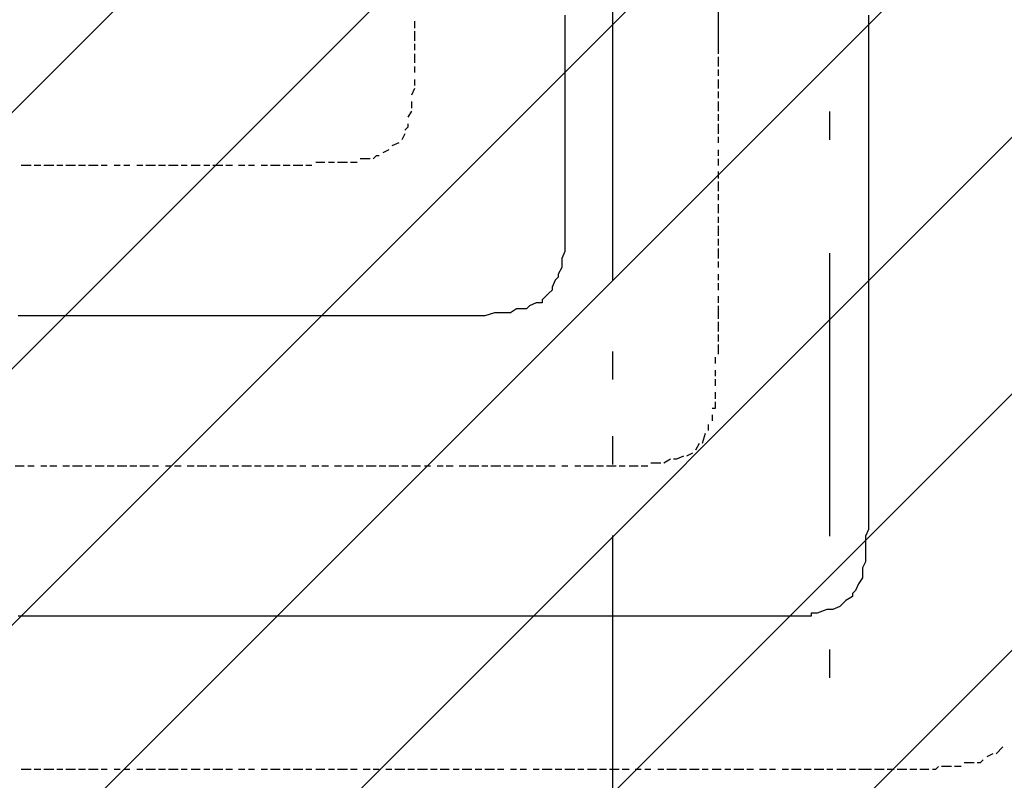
# Model space of a CAD drawing. Extents: x 997 to 109698, y 921 to 94021.
# Tile 546 of 656: x 20913 to 22217, y 50810 to 51818. Entities that reach past the tile are written whole.
import ezdxf

# ---------------------------------------------------------------- set-up
doc = ezdxf.new("R2010")
doc.units = 0
doc.header["$MEASUREMENT"] = 0
for name, color, linetype in [('12', 7, 'CONTINUOUS'), ('28', 7, 'CONTINUOUS'), ('40', 7, 'CONTINUOUS')]:
    doc.layers.add(name, color=color, linetype=linetype)

msp = doc.modelspace()

# ---------------------------------------------------------------- linework, layer by layer
at = {"layer": '12', "color": 1}
for p, q in [((21837.630503, 52233.009563), (21837.630503, 51772.563401)), ((21435.630503, 51815.563401), (21435.630503, 51806.563401)), ((21435.630503, 51802.563401), (21435.630503, 51789.563401)), ((21435.630503, 51785.563401), (21435.630503, 51777.563401)), ((21435.630503, 51772.563401), (21435.630503, 51760.563401)), ((21837.630503, 51768.563401), (21837.630503, 51755.563401)), ((21435.630503, 51755.563401), (21435.630503, 51747.563401)), ((21837.630503, 51751.563401), (21837.630503, 51743.563401)), ((21435.630503, 51738.563401), (21435.630503, 51730.563401)), ((21837.630503, 51738.563401), (21837.630503, 51726.563401)), ((21435.630503, 51726.563401), (21431.630503, 51717.563401)), ((21837.630503, 51722.563401), (21837.630503, 51713.563401)), ((21431.630503, 51709.563401), (21431.630503, 51700.563401)), ((21837.630503, 51709.563401), (21837.630503, 51696.563401)), ((21431.630503, 51696.563401), (21426.630503, 51688.563401)), ((21837.630503, 51692.563401), (21837.630503, 51683.563401)), ((21837.630503, 51679.563401), (21837.630503, 51666.563401)), ((21422.630503, 51666.563401), (21418.630503, 51658.563401)), ((21414.630503, 51654.563401), (21405.630503, 51650.563401)), ((21837.630503, 51662.563401), (21837.630503, 51654.563401)), ((21401.630503, 51645.563401), (21393.630503, 51641.563401)), ((21837.630503, 51645.563401), (21837.630503, 51637.563401)), ((21316.630503, 51628.563401), (21304.630503, 51628.563401)), ((21329.630503, 51628.563401), (21321.630503, 51628.563401)), ((21346.630503, 51628.563401), (21333.630503, 51628.563401)), ((21359.630503, 51628.563401), (21350.630503, 51628.563401)), ((21376.630503, 51633.563401), (21363.630503, 51633.563401)), ((21837.630503, 51633.563401), (21837.630503, 51624.563401)), ((20927.630503, 51624.563401), (20914.630503, 51624.563401)), ((20940.630503, 51624.563401), (20931.630503, 51624.563401)), ((20957.630503, 51624.563401), (20944.630503, 51624.563401)), ((20969.630503, 51624.563401), (20961.630503, 51624.563401)), ((20986.630503, 51624.563401), (20973.630503, 51624.563401)), ((20999.630503, 51624.563401), (20990.630503, 51624.563401)), ((21016.630503, 51624.563401), (21003.630503, 51624.563401)), ((21028.630503, 51624.563401), (21020.630503, 51624.563401)), ((21045.630503, 51624.563401), (21037.630503, 51624.563401)), ((21058.630503, 51624.563401), (21050.630503, 51624.563401)), ((21075.630503, 51624.563401), (21067.630503, 51624.563401)), ((21092.630503, 51624.563401), (21079.630503, 51624.563401)), ((21105.630503, 51624.563401), (21096.630503, 51624.563401)), ((21122.630503, 51624.563401), (21109.630503, 51624.563401)), ((21134.630503, 51624.563401), (21126.630503, 51624.563401)), ((21151.630503, 51624.563401), (21139.630503, 51624.563401)), ((21164.630503, 51624.563401), (21156.630503, 51624.563401)), ((21181.630503, 51624.563401), (21168.630503, 51624.563401)), ((21194.630503, 51624.563401), (21185.630503, 51624.563401)), ((21210.630503, 51624.563401), (21202.630503, 51624.563401)), ((21223.630503, 51624.563401), (21215.630503, 51624.563401)), ((21236.630503, 51624.563401), (21232.630503, 51624.563401)), ((21240.630503, 51624.563401), (21236.630503, 51624.563401)), ((21257.630503, 51624.563401), (21244.630503, 51624.563401)), ((21270.630503, 51624.563401), (21261.630503, 51624.563401)), ((21287.630503, 51624.563401), (21274.630503, 51624.563401)), ((21299.630503, 51624.563401), (21291.630503, 51624.563401)), ((21837.630503, 51616.563401), (21837.630503, 51607.563401)), ((21837.630503, 51603.563401), (21837.630503, 51590.563401)), ((21837.630503, 51586.563401), (21837.630503, 51578.563401)), ((21837.630503, 51573.563401), (21837.630503, 51561.563401)), ((21837.630503, 51556.563401), (21837.630503, 51548.563401)), ((21837.630503, 51544.563401), (21837.630503, 51531.563401)), ((21837.630503, 51527.563401), (21837.630503, 51518.563401)), ((21837.630503, 51514.563401), (21837.630503, 51501.563401)), ((21837.630503, 51497.563401), (21837.630503, 51489.563401)), ((21837.630503, 51480.563401), (21837.630503, 51472.563401)), ((21837.630503, 51468.563401), (21837.630503, 51459.563401)), ((21837.630503, 51451.563401), (21837.630503, 51442.563401)), ((21837.630503, 51438.563401), (21837.630503, 51425.563401)), ((21837.630503, 51425.563401), (21837.630503, 51421.563401)), ((21837.630503, 51417.563401), (21837.630503, 51404.563401)), ((21837.630503, 51400.563401), (21837.630503, 51391.563401)), ((21837.630503, 51387.563401), (21837.630503, 51374.563401)), ((21833.630503, 51370.563401), (21833.630503, 51362.563401)), ((21833.630503, 51353.563401), (21833.630503, 51345.563401)), ((21833.630503, 51341.563401), (21833.630503, 51332.563401)), ((21833.630503, 51324.563401), (21833.630503, 51315.563401)), ((21829.630503, 51294.563401), (21829.630503, 51286.563401)), ((21824.630503, 51281.563401), (21824.630503, 51273.563401)), ((21820.630503, 51269.563401), (21816.630503, 51256.563401)), ((21812.630503, 51256.563401), (21807.630503, 51247.563401)), ((21774.630503, 51235.563401), (21765.630503, 51230.563401)), ((21803.630503, 51243.563401), (21795.630503, 51239.563401)), ((20918.630503, 51226.563401), (20906.630503, 51226.563401)), ((20931.630503, 51226.563401), (20923.630503, 51226.563401)), ((20948.630503, 51226.563401), (20940.630503, 51226.563401)), ((20961.630503, 51226.563401), (20952.630503, 51226.563401)), ((20978.630503, 51226.563401), (20969.630503, 51226.563401)), ((20995.630503, 51226.563401), (20982.630503, 51226.563401)), ((21007.630503, 51226.563401), (20999.630503, 51226.563401)), ((21024.630503, 51226.563401), (21012.630503, 51226.563401)), ((21037.630503, 51226.563401), (21028.630503, 51226.563401)), ((21054.630503, 51226.563401), (21041.630503, 51226.563401)), ((21067.630503, 51226.563401), (21058.630503, 51226.563401)), ((21084.630503, 51226.563401), (21071.630503, 51226.563401)), ((21096.630503, 51226.563401), (21088.630503, 51226.563401)), ((21113.630503, 51226.563401), (21105.630503, 51226.563401)), ((21126.630503, 51226.563401), (21117.630503, 51226.563401)), ((21143.630503, 51226.563401), (21134.630503, 51226.563401)), ((21160.630503, 51226.563401), (21147.630503, 51226.563401)), ((21172.630503, 51226.563401), (21164.630503, 51226.563401)), ((21189.630503, 51226.563401), (21177.630503, 51226.563401)), ((21202.630503, 51226.563401), (21194.630503, 51226.563401)), ((21219.630503, 51226.563401), (21206.630503, 51226.563401)), ((21232.630503, 51226.563401), (21223.630503, 51226.563401)), ((21249.630503, 51226.563401), (21236.630503, 51226.563401)), ((21261.630503, 51226.563401), (21253.630503, 51226.563401)), ((21278.630503, 51226.563401), (21266.630503, 51226.563401)), ((21291.630503, 51226.563401), (21283.630503, 51226.563401)), ((21308.630503, 51226.563401), (21299.630503, 51226.563401)), ((21321.630503, 51226.563401), (21312.630503, 51226.563401)), ((21338.630503, 51226.563401), (21329.630503, 51226.563401)), ((21354.630503, 51226.563401), (21342.630503, 51226.563401)), ((21367.630503, 51226.563401), (21359.630503, 51226.563401)), ((21384.630503, 51226.563401), (21371.630503, 51226.563401)), ((21397.630503, 51226.563401), (21388.630503, 51226.563401)), ((21414.630503, 51226.563401), (21401.630503, 51226.563401)), ((21426.630503, 51226.563401), (21418.630503, 51226.563401)), ((21443.630503, 51226.563401), (21431.630503, 51226.563401)), ((21456.630503, 51226.563401), (21448.630503, 51226.563401)), ((21473.630503, 51226.563401), (21465.630503, 51226.563401)), ((21486.630503, 51226.563401), (21477.630503, 51226.563401)), ((21503.630503, 51226.563401), (21494.630503, 51226.563401)), ((21520.630503, 51226.563401), (21507.630503, 51226.563401)), ((21532.630503, 51226.563401), (21524.630503, 51226.563401)), ((21549.630503, 51226.563401), (21536.630503, 51226.563401)), ((21562.630503, 51226.563401), (21553.630503, 51226.563401)), ((21579.630503, 51226.563401), (21566.630503, 51226.563401)), ((21592.630503, 51226.563401), (21583.630503, 51226.563401)), ((21608.630503, 51226.563401), (21596.630503, 51226.563401)), ((21621.630503, 51226.563401), (21613.630503, 51226.563401)), ((21634.630503, 51226.563401), (21630.630503, 51226.563401)), ((21638.630503, 51226.563401), (21634.630503, 51226.563401)), ((21655.630503, 51226.563401), (21647.630503, 51226.563401)), ((21672.630503, 51226.563401), (21659.630503, 51226.563401)), ((21685.630503, 51226.563401), (21676.630503, 51226.563401)), ((21702.630503, 51226.563401), (21689.630503, 51226.563401)), ((21714.630503, 51226.563401), (21706.630503, 51226.563401)), ((21731.630503, 51226.563401), (21719.630503, 51226.563401)), ((21744.630503, 51226.563401), (21735.630503, 51226.563401)), ((21761.630503, 51230.563401), (21748.630503, 51230.563401)), ((22201.630503, 50845.563401), (22193.630503, 50841.563401)), ((22214.630503, 50854.563401), (22205.630503, 50845.563401)), ((22176.630503, 50833.563401), (22163.630503, 50833.563401)), ((20927.630503, 50824.563401), (20914.630503, 50824.563401)), ((20940.630503, 50824.563401), (20931.630503, 50824.563401)), ((20957.630503, 50824.563401), (20944.630503, 50824.563401)), ((20969.630503, 50824.563401), (20961.630503, 50824.563401)), ((20986.630503, 50824.563401), (20973.630503, 50824.563401)), ((20999.630503, 50824.563401), (20990.630503, 50824.563401)), ((21016.630503, 50824.563401), (21003.630503, 50824.563401)), ((21028.630503, 50824.563401), (21020.630503, 50824.563401)), ((21045.630503, 50824.563401), (21037.630503, 50824.563401)), ((21058.630503, 50824.563401), (21050.630503, 50824.563401)), ((21075.630503, 50824.563401), (21067.630503, 50824.563401)), ((21092.630503, 50824.563401), (21079.630503, 50824.563401)), ((21105.630503, 50824.563401), (21096.630503, 50824.563401)), ((21122.630503, 50824.563401), (21109.630503, 50824.563401)), ((21134.630503, 50824.563401), (21126.630503, 50824.563401)), ((21151.630503, 50824.563401), (21139.630503, 50824.563401)), ((21164.630503, 50824.563401), (21156.630503, 50824.563401)), ((21181.630503, 50824.563401), (21168.630503, 50824.563401)), ((21194.630503, 50824.563401), (21185.630503, 50824.563401)), ((21210.630503, 50824.563401), (21202.630503, 50824.563401)), ((21223.630503, 50824.563401), (21215.630503, 50824.563401)), ((21240.630503, 50824.563401), (21232.630503, 50824.563401)), ((21257.630503, 50824.563401), (21244.630503, 50824.563401)), ((21270.630503, 50824.563401), (21261.630503, 50824.563401)), ((21287.630503, 50824.563401), (21274.630503, 50824.563401)), ((21299.630503, 50824.563401), (21291.630503, 50824.563401)), ((21316.630503, 50824.563401), (21304.630503, 50824.563401)), ((21329.630503, 50824.563401), (21321.630503, 50824.563401)), ((21346.630503, 50824.563401), (21333.630503, 50824.563401)), ((21359.630503, 50824.563401), (21350.630503, 50824.563401)), ((21376.630503, 50824.563401), (21367.630503, 50824.563401)), ((21388.630503, 50824.563401), (21380.630503, 50824.563401)), ((21405.630503, 50824.563401), (21397.630503, 50824.563401)), ((21422.630503, 50824.563401), (21409.630503, 50824.563401)), ((21435.630503, 50824.563401), (21426.630503, 50824.563401)), ((21452.630503, 50824.563401), (21439.630503, 50824.563401)), ((21465.630503, 50824.563401), (21456.630503, 50824.563401)), ((21481.630503, 50824.563401), (21469.630503, 50824.563401)), ((21494.630503, 50824.563401), (21486.630503, 50824.563401)), ((21511.630503, 50824.563401), (21498.630503, 50824.563401)), ((21524.630503, 50824.563401), (21515.630503, 50824.563401)), ((21541.630503, 50824.563401), (21528.630503, 50824.563401)), ((21553.630503, 50824.563401), (21545.630503, 50824.563401)), ((21570.630503, 50824.563401), (21562.630503, 50824.563401)), ((21583.630503, 50824.563401), (21575.630503, 50824.563401)), ((21600.630503, 50824.563401), (21592.630503, 50824.563401)), ((21617.630503, 50824.563401), (21604.630503, 50824.563401)), ((21630.630503, 50824.563401), (21621.630503, 50824.563401)), ((21647.630503, 50824.563401), (21634.630503, 50824.563401)), ((21659.630503, 50824.563401), (21651.630503, 50824.563401)), ((21676.630503, 50824.563401), (21664.630503, 50824.563401)), ((21689.630503, 50824.563401), (21680.630503, 50824.563401)), ((21706.630503, 50824.563401), (21693.630503, 50824.563401)), ((21719.630503, 50824.563401), (21710.630503, 50824.563401)), ((21735.630503, 50824.563401), (21727.630503, 50824.563401)), ((21748.630503, 50824.563401), (21740.630503, 50824.563401)), ((21765.630503, 50824.563401), (21757.630503, 50824.563401)), ((21782.630503, 50824.563401), (21769.630503, 50824.563401)), ((21795.630503, 50824.563401), (21786.630503, 50824.563401)), ((21812.630503, 50824.563401), (21799.630503, 50824.563401)), ((21824.630503, 50824.563401), (21816.630503, 50824.563401)), ((21841.630503, 50824.563401), (21829.630503, 50824.563401)), ((21854.630503, 50824.563401), (21846.630503, 50824.563401)), ((21871.630503, 50824.563401), (21858.630503, 50824.563401)), ((21884.630503, 50824.563401), (21875.630503, 50824.563401)), ((21901.630503, 50824.563401), (21892.630503, 50824.563401)), ((21913.630503, 50824.563401), (21905.630503, 50824.563401)), ((21930.630503, 50824.563401), (21922.630503, 50824.563401)), ((21947.630503, 50824.563401), (21934.630503, 50824.563401)), ((21960.630503, 50824.563401), (21951.630503, 50824.563401)), ((21977.630503, 50824.563401), (21964.630503, 50824.563401)), ((21989.630503, 50824.563401), (21981.630503, 50824.563401)), ((22006.630503, 50824.563401), (21994.630503, 50824.563401)), ((22019.630503, 50824.563401), (22011.630503, 50824.563401)), ((22036.630503, 50824.563401), (22023.630503, 50824.563401)), ((22040.630503, 50824.563401), (22036.630503, 50824.563401)), ((22057.630503, 50824.563401), (22044.630503, 50824.563401)), ((22070.630503, 50824.563401), (22061.630503, 50824.563401)), ((22087.630503, 50824.563401), (22074.630503, 50824.563401)), ((22100.630503, 50824.563401), (22091.630503, 50824.563401)), ((22116.630503, 50824.563401), (22104.630503, 50824.563401)), ((22146.630503, 50828.563401), (22133.630503, 50828.563401)), ((22159.630503, 50828.563401), (22150.630503, 50828.563401))]:
    msp.add_line(p, q, dxfattribs=at)
at = {"layer": '12', "color": 5}
for p, q in [((21634.630503, 51823.563401), (21634.630503, 51815.563401)), ((22036.630503, 51823.563401), (22036.630503, 51815.563401)), ((21634.630503, 51815.563401), (21634.630503, 51806.563401)), ((22036.630503, 51815.563401), (22036.630503, 51806.563401)), ((21634.630503, 51806.563401), (21634.630503, 51794.563401)), ((22036.630503, 51806.563401), (22036.630503, 51794.563401)), ((21634.630503, 51794.563401), (21634.630503, 51785.563401)), ((21634.630503, 51785.563401), (21634.630503, 51777.563401)), ((22036.630503, 51794.563401), (22036.630503, 51785.563401)), ((22036.630503, 51785.563401), (22036.630503, 51777.563401)), ((21634.630503, 51777.563401), (21634.630503, 51764.563401)), ((22036.630503, 51777.563401), (22036.630503, 51764.563401)), ((21634.630503, 51764.563401), (21634.630503, 51755.563401)), ((22036.630503, 51764.563401), (22036.630503, 51755.563401)), ((21634.630503, 51755.563401), (21634.630503, 51743.563401)), ((21634.630503, 51743.563401), (21634.630503, 51734.563401)), ((22036.630503, 51755.563401), (22036.630503, 51743.563401)), ((22036.630503, 51743.563401), (22036.630503, 51734.563401)), ((21634.630503, 51734.563401), (21634.630503, 51726.563401)), ((22036.630503, 51734.563401), (22036.630503, 51726.563401)), ((21634.630503, 51726.563401), (21634.630503, 51713.563401)), ((22036.630503, 51726.563401), (22036.630503, 51713.563401)), ((21634.630503, 51713.563401), (21634.630503, 51705.563401)), ((21634.630503, 51705.563401), (21634.630503, 51696.563401)), ((22036.630503, 51713.563401), (22036.630503, 51705.563401)), ((22036.630503, 51705.563401), (22036.630503, 51696.563401)), ((21634.630503, 51696.563401), (21634.630503, 51683.563401)), ((22036.630503, 51696.563401), (22036.630503, 51683.563401)), ((21634.630503, 51683.563401), (21634.630503, 51675.563401)), ((22036.630503, 51683.563401), (22036.630503, 51675.563401)), ((21634.630503, 51675.563401), (21634.630503, 51666.563401)), ((21634.630503, 51666.563401), (21634.630503, 51654.563401)), ((22036.630503, 51675.563401), (22036.630503, 51666.563401)), ((22036.630503, 51666.563401), (22036.630503, 51654.563401)), ((21634.630503, 51654.563401), (21634.630503, 51645.563401)), ((22036.630503, 51654.563401), (22036.630503, 51645.563401)), ((21634.630503, 51645.563401), (21634.630503, 51637.563401)), ((22036.630503, 51645.563401), (22036.630503, 51633.563401)), ((21634.630503, 51637.563401), (21634.630503, 51624.563401)), ((22036.630503, 51633.563401), (22036.630503, 51624.563401)), ((21634.630503, 51624.563401), (21634.630503, 51620.563401)), ((21634.630503, 51620.563401), (21634.630503, 51612.563401)), ((21634.630503, 51612.563401), (21634.630503, 51599.563401)), ((22036.630503, 51624.563401), (22036.630503, 51616.563401)), ((22036.630503, 51616.563401), (22036.630503, 51603.563401)), ((21634.630503, 51599.563401), (21634.630503, 51590.563401)), ((22036.630503, 51603.563401), (22036.630503, 51595.563401)), ((21634.630503, 51590.563401), (21634.630503, 51582.563401)), ((22036.630503, 51595.563401), (22036.630503, 51586.563401)), ((22036.630503, 51586.563401), (22036.630503, 51573.563401)), ((21634.630503, 51582.563401), (21634.630503, 51569.563401)), ((22036.630503, 51573.563401), (22036.630503, 51565.563401)), ((21634.630503, 51569.563401), (21634.630503, 51561.563401)), ((21634.630503, 51561.563401), (21634.630503, 51552.563401)), ((22036.630503, 51565.563401), (22036.630503, 51556.563401)), ((21634.630503, 51552.563401), (21634.630503, 51539.563401)), ((22036.630503, 51556.563401), (22036.630503, 51544.563401)), ((21634.630503, 51539.563401), (21634.630503, 51531.563401)), ((22036.630503, 51544.563401), (22036.630503, 51535.563401)), ((22036.630503, 51535.563401), (22036.630503, 51523.563401)), ((21634.630503, 51531.563401), (21634.630503, 51518.563401)), ((22036.630503, 51523.563401), (22036.630503, 51514.563401)), ((21634.630503, 51510.563401), (21630.630503, 51501.563401)), ((21634.630503, 51518.563401), (21634.630503, 51510.563401)), ((22036.630503, 51514.563401), (22036.630503, 51506.563401)), ((21630.630503, 51501.563401), (21630.630503, 51489.563401)), ((22036.630503, 51506.563401), (22036.630503, 51493.563401)), ((21630.630503, 51489.563401), (21625.630503, 51480.563401)), ((22036.630503, 51493.563401), (22036.630503, 51484.563401)), ((22036.630503, 51484.563401), (22036.630503, 51476.563401)), ((21621.630503, 51472.563401), (21617.630503, 51463.563401)), ((22036.630503, 51476.563401), (22036.630503, 51463.563401)), ((22036.630503, 51463.563401), (22036.630503, 51455.563401)), ((21613.630503, 51455.563401), (21604.630503, 51446.563401)), ((22036.630503, 51455.563401), (22036.630503, 51446.563401)), ((22036.630503, 51446.563401), (22036.630503, 51434.563401)), ((21570.630503, 51434.563401), (21562.630503, 51429.563401)), ((21579.630503, 51434.563401), (21570.630503, 51434.563401)), ((21596.630503, 51442.563401), (21587.630503, 51438.563401)), ((22036.630503, 51434.563401), (22036.630503, 51425.563401)), ((20918.630503, 51425.563401), (20910.630503, 51425.563401)), ((20931.630503, 51425.563401), (20918.630503, 51425.563401)), ((20940.630503, 51425.563401), (20931.630503, 51425.563401)), ((20948.630503, 51425.563401), (20940.630503, 51425.563401)), ((20961.630503, 51425.563401), (20948.630503, 51425.563401)), ((20969.630503, 51425.563401), (20961.630503, 51425.563401)), ((20982.630503, 51425.563401), (20969.630503, 51425.563401)), ((20990.630503, 51425.563401), (20982.630503, 51425.563401)), ((20999.630503, 51425.563401), (20990.630503, 51425.563401)), ((21012.630503, 51425.563401), (20999.630503, 51425.563401)), ((21020.630503, 51425.563401), (21012.630503, 51425.563401)), ((21028.630503, 51425.563401), (21020.630503, 51425.563401)), ((21041.630503, 51425.563401), (21028.630503, 51425.563401)), ((21050.630503, 51425.563401), (21041.630503, 51425.563401)), ((21058.630503, 51425.563401), (21050.630503, 51425.563401)), ((21071.630503, 51425.563401), (21058.630503, 51425.563401)), ((21079.630503, 51425.563401), (21071.630503, 51425.563401)), ((21092.630503, 51425.563401), (21079.630503, 51425.563401)), ((21100.630503, 51425.563401), (21092.630503, 51425.563401)), ((21109.630503, 51425.563401), (21100.630503, 51425.563401)), ((21122.630503, 51425.563401), (21109.630503, 51425.563401)), ((21130.630503, 51425.563401), (21122.630503, 51425.563401)), ((21139.630503, 51425.563401), (21130.630503, 51425.563401)), ((21151.630503, 51425.563401), (21139.630503, 51425.563401)), ((21160.630503, 51425.563401), (21151.630503, 51425.563401)), ((21168.630503, 51425.563401), (21160.630503, 51425.563401)), ((21181.630503, 51425.563401), (21168.630503, 51425.563401)), ((21189.630503, 51425.563401), (21181.630503, 51425.563401)), ((21202.630503, 51425.563401), (21189.630503, 51425.563401)), ((21210.630503, 51425.563401), (21202.630503, 51425.563401)), ((21219.630503, 51425.563401), (21210.630503, 51425.563401)), ((21232.630503, 51425.563401), (21219.630503, 51425.563401)), ((21240.630503, 51425.563401), (21232.630503, 51425.563401)), ((21249.630503, 51425.563401), (21240.630503, 51425.563401)), ((21261.630503, 51425.563401), (21249.630503, 51425.563401)), ((21270.630503, 51425.563401), (21261.630503, 51425.563401)), ((21278.630503, 51425.563401), (21270.630503, 51425.563401)), ((21291.630503, 51425.563401), (21278.630503, 51425.563401)), ((21299.630503, 51425.563401), (21291.630503, 51425.563401)), ((21312.630503, 51425.563401), (21299.630503, 51425.563401)), ((21321.630503, 51425.563401), (21312.630503, 51425.563401)), ((21329.630503, 51425.563401), (21321.630503, 51425.563401)), ((21342.630503, 51425.563401), (21329.630503, 51425.563401)), ((21350.630503, 51425.563401), (21342.630503, 51425.563401)), ((21359.630503, 51425.563401), (21350.630503, 51425.563401)), ((21371.630503, 51425.563401), (21359.630503, 51425.563401)), ((21380.630503, 51425.563401), (21371.630503, 51425.563401)), ((21388.630503, 51425.563401), (21380.630503, 51425.563401)), ((21401.630503, 51425.563401), (21388.630503, 51425.563401)), ((21409.630503, 51425.563401), (21401.630503, 51425.563401)), ((21422.630503, 51425.563401), (21409.630503, 51425.563401)), ((21431.630503, 51425.563401), (21422.630503, 51425.563401)), ((21435.630503, 51425.563401), (21431.630503, 51425.563401)), ((21439.630503, 51425.563401), (21435.630503, 51425.563401)), ((21452.630503, 51425.563401), (21439.630503, 51425.563401)), ((21460.630503, 51425.563401), (21452.630503, 51425.563401)), ((21469.630503, 51425.563401), (21460.630503, 51425.563401)), ((21481.630503, 51425.563401), (21469.630503, 51425.563401)), ((21490.630503, 51425.563401), (21481.630503, 51425.563401)), ((21498.630503, 51425.563401), (21490.630503, 51425.563401)), ((21511.630503, 51425.563401), (21498.630503, 51425.563401)), ((21520.630503, 51425.563401), (21511.630503, 51425.563401)), ((21528.630503, 51425.563401), (21520.630503, 51425.563401)), ((21541.630503, 51429.563401), (21528.630503, 51425.563401)), ((21549.630503, 51429.563401), (21541.630503, 51429.563401)), ((21562.630503, 51429.563401), (21549.630503, 51429.563401)), ((22036.630503, 51425.563401), (22036.630503, 51413.563401)), ((22036.630503, 51413.563401), (22036.630503, 51404.563401)), ((22036.630503, 51404.563401), (22036.630503, 51396.563401)), ((22036.630503, 51396.563401), (22036.630503, 51383.563401)), ((22036.630503, 51383.563401), (22036.630503, 51374.563401)), ((22036.630503, 51374.563401), (22036.630503, 51366.563401)), ((22036.630503, 51366.563401), (22036.630503, 51353.563401)), ((22036.630503, 51353.563401), (22036.630503, 51345.563401)), ((22036.630503, 51345.563401), (22036.630503, 51336.563401)), ((22036.630503, 51336.563401), (22036.630503, 51324.563401)), ((22036.630503, 51324.563401), (22036.630503, 51315.563401)), ((22036.630503, 51315.563401), (22036.630503, 51307.563401)), ((22036.630503, 51307.563401), (22036.630503, 51294.563401)), ((22036.630503, 51294.563401), (22036.630503, 51286.563401)), ((22036.630503, 51286.563401), (22036.630503, 51273.563401)), ((22036.630503, 51273.563401), (22036.630503, 51264.563401)), ((22036.630503, 51264.563401), (22036.630503, 51256.563401)), ((22036.630503, 51256.563401), (22036.630503, 51243.563401)), ((22036.630503, 51243.563401), (22036.630503, 51235.563401)), ((22036.630503, 51235.563401), (22036.630503, 51226.563401)), ((22036.630503, 51226.563401), (22036.630503, 51222.563401)), ((22036.630503, 51222.563401), (22036.630503, 51209.563401)), ((22036.630503, 51209.563401), (22036.630503, 51201.563401)), ((22036.630503, 51201.563401), (22036.630503, 51188.563401)), ((22036.630503, 51188.563401), (22036.630503, 51180.563401)), ((22036.630503, 51180.563401), (22036.630503, 51171.563401)), ((22036.630503, 51171.563401), (22036.630503, 51159.563401)), ((22036.630503, 51159.563401), (22036.630503, 51150.563401)), ((22036.630503, 51150.563401), (22036.630503, 51142.563401)), ((22032.630503, 51129.563401), (22032.630503, 51120.563401)), ((22032.630503, 51120.563401), (22032.630503, 51112.563401)), ((22032.630503, 51112.563401), (22032.630503, 51099.563401)), ((22032.630503, 51099.563401), (22028.630503, 51091.563401)), ((22028.630503, 51091.563401), (22028.630503, 51082.563401)), ((22023.630503, 51070.563401), (22019.630503, 51061.563401)), ((22015.630503, 51053.563401), (22006.630503, 51048.563401)), ((21998.630503, 51040.563401), (21989.630503, 51036.563401)), ((20918.630503, 51027.563401), (20910.630503, 51027.563401)), ((20931.630503, 51027.563401), (20918.630503, 51027.563401)), ((20940.630503, 51027.563401), (20931.630503, 51027.563401)), ((20948.630503, 51027.563401), (20940.630503, 51027.563401)), ((20961.630503, 51027.563401), (20948.630503, 51027.563401)), ((20969.630503, 51027.563401), (20961.630503, 51027.563401)), ((20982.630503, 51027.563401), (20969.630503, 51027.563401)), ((20990.630503, 51027.563401), (20982.630503, 51027.563401)), ((20999.630503, 51027.563401), (20990.630503, 51027.563401)), ((21012.630503, 51027.563401), (20999.630503, 51027.563401)), ((21020.630503, 51027.563401), (21012.630503, 51027.563401)), ((21028.630503, 51027.563401), (21020.630503, 51027.563401)), ((21041.630503, 51027.563401), (21028.630503, 51027.563401)), ((21050.630503, 51027.563401), (21041.630503, 51027.563401)), ((21058.630503, 51027.563401), (21050.630503, 51027.563401)), ((21071.630503, 51027.563401), (21058.630503, 51027.563401)), ((21079.630503, 51027.563401), (21071.630503, 51027.563401)), ((21092.630503, 51027.563401), (21079.630503, 51027.563401)), ((21100.630503, 51027.563401), (21092.630503, 51027.563401)), ((21109.630503, 51027.563401), (21100.630503, 51027.563401)), ((21122.630503, 51027.563401), (21109.630503, 51027.563401)), ((21130.630503, 51027.563401), (21122.630503, 51027.563401)), ((21139.630503, 51027.563401), (21130.630503, 51027.563401)), ((21151.630503, 51027.563401), (21139.630503, 51027.563401)), ((21160.630503, 51027.563401), (21151.630503, 51027.563401)), ((21168.630503, 51027.563401), (21160.630503, 51027.563401)), ((21181.630503, 51027.563401), (21168.630503, 51027.563401)), ((21189.630503, 51027.563401), (21181.630503, 51027.563401)), ((21202.630503, 51027.563401), (21189.630503, 51027.563401)), ((21210.630503, 51027.563401), (21202.630503, 51027.563401)), ((21219.630503, 51027.563401), (21210.630503, 51027.563401)), ((21232.630503, 51027.563401), (21219.630503, 51027.563401)), ((21240.630503, 51027.563401), (21232.630503, 51027.563401)), ((21249.630503, 51027.563401), (21240.630503, 51027.563401)), ((21261.630503, 51027.563401), (21249.630503, 51027.563401)), ((21270.630503, 51027.563401), (21261.630503, 51027.563401)), ((21278.630503, 51027.563401), (21270.630503, 51027.563401)), ((21291.630503, 51027.563401), (21278.630503, 51027.563401)), ((21299.630503, 51027.563401), (21291.630503, 51027.563401)), ((21312.630503, 51027.563401), (21299.630503, 51027.563401)), ((21321.630503, 51027.563401), (21312.630503, 51027.563401)), ((21329.630503, 51027.563401), (21321.630503, 51027.563401)), ((21342.630503, 51027.563401), (21329.630503, 51027.563401)), ((21350.630503, 51027.563401), (21342.630503, 51027.563401)), ((21359.630503, 51027.563401), (21350.630503, 51027.563401)), ((21371.630503, 51027.563401), (21359.630503, 51027.563401)), ((21380.630503, 51027.563401), (21371.630503, 51027.563401)), ((21388.630503, 51027.563401), (21380.630503, 51027.563401)), ((21401.630503, 51027.563401), (21388.630503, 51027.563401)), ((21409.630503, 51027.563401), (21401.630503, 51027.563401)), ((21422.630503, 51027.563401), (21409.630503, 51027.563401)), ((21431.630503, 51027.563401), (21422.630503, 51027.563401)), ((21439.630503, 51027.563401), (21431.630503, 51027.563401)), ((21452.630503, 51027.563401), (21439.630503, 51027.563401)), ((21460.630503, 51027.563401), (21452.630503, 51027.563401)), ((21469.630503, 51027.563401), (21460.630503, 51027.563401)), ((21481.630503, 51027.563401), (21469.630503, 51027.563401)), ((21490.630503, 51027.563401), (21481.630503, 51027.563401)), ((21498.630503, 51027.563401), (21490.630503, 51027.563401)), ((21511.630503, 51027.563401), (21498.630503, 51027.563401)), ((21520.630503, 51027.563401), (21511.630503, 51027.563401)), ((21528.630503, 51027.563401), (21520.630503, 51027.563401)), ((21541.630503, 51027.563401), (21528.630503, 51027.563401)), ((21549.630503, 51027.563401), (21541.630503, 51027.563401)), ((21562.630503, 51027.563401), (21549.630503, 51027.563401)), ((21570.630503, 51027.563401), (21562.630503, 51027.563401)), ((21579.630503, 51027.563401), (21570.630503, 51027.563401)), ((21592.630503, 51027.563401), (21579.630503, 51027.563401)), ((21600.630503, 51027.563401), (21592.630503, 51027.563401)), ((21608.630503, 51027.563401), (21600.630503, 51027.563401)), ((21621.630503, 51027.563401), (21608.630503, 51027.563401)), ((21630.630503, 51027.563401), (21621.630503, 51027.563401)), ((21638.630503, 51027.563401), (21630.630503, 51027.563401)), ((21651.630503, 51027.563401), (21638.630503, 51027.563401)), ((21659.630503, 51027.563401), (21651.630503, 51027.563401)), ((21672.630503, 51027.563401), (21659.630503, 51027.563401)), ((21680.630503, 51027.563401), (21672.630503, 51027.563401)), ((21689.630503, 51027.563401), (21680.630503, 51027.563401)), ((21702.630503, 51027.563401), (21689.630503, 51027.563401)), ((21710.630503, 51027.563401), (21702.630503, 51027.563401)), ((21719.630503, 51027.563401), (21710.630503, 51027.563401)), ((21731.630503, 51027.563401), (21719.630503, 51027.563401)), ((21740.630503, 51027.563401), (21731.630503, 51027.563401)), ((21748.630503, 51027.563401), (21740.630503, 51027.563401)), ((21761.630503, 51027.563401), (21748.630503, 51027.563401)), ((21769.630503, 51027.563401), (21761.630503, 51027.563401)), ((21782.630503, 51027.563401), (21769.630503, 51027.563401)), ((21791.630503, 51027.563401), (21782.630503, 51027.563401)), ((21799.630503, 51027.563401), (21791.630503, 51027.563401)), ((21812.630503, 51027.563401), (21799.630503, 51027.563401)), ((21820.630503, 51027.563401), (21812.630503, 51027.563401)), ((21829.630503, 51027.563401), (21820.630503, 51027.563401)), ((21837.630503, 51027.563401), (21829.630503, 51027.563401)), ((21841.630503, 51027.563401), (21837.630503, 51027.563401)), ((21850.630503, 51027.563401), (21841.630503, 51027.563401)), ((21858.630503, 51027.563401), (21850.630503, 51027.563401)), ((21871.630503, 51027.563401), (21858.630503, 51027.563401)), ((21879.630503, 51027.563401), (21871.630503, 51027.563401)), ((21892.630503, 51027.563401), (21879.630503, 51027.563401)), ((21901.630503, 51027.563401), (21892.630503, 51027.563401)), ((21909.630503, 51027.563401), (21901.630503, 51027.563401)), ((21922.630503, 51027.563401), (21909.630503, 51027.563401)), ((21930.630503, 51027.563401), (21922.630503, 51027.563401)), ((21939.630503, 51027.563401), (21930.630503, 51027.563401)), ((21951.630503, 51027.563401), (21939.630503, 51027.563401)), ((21968.630503, 51031.563401), (21960.630503, 51031.563401)), ((21981.630503, 51036.563401), (21968.630503, 51031.563401)), ((21989.630503, 51036.563401), (21981.630503, 51036.563401))]:
    msp.add_line(p, q, dxfattribs=at)
at = {"layer": '12', "color": 1}
for points in [[(21426.630503, 51679.563401), (21426.630503, 51675.563401), (21422.630503, 51671.563401)], [(21388.630503, 51637.563401), (21384.630503, 51637.563401), (21380.630503, 51633.563401)], [(21833.630503, 51311.563401), (21833.630503, 51302.563401), (21829.630503, 51302.563401)], [(21791.630503, 51239.563401), (21782.630503, 51235.563401), (21778.630503, 51235.563401)], [(22188.630503, 50837.563401), (22184.630503, 50833.563401), (22180.630503, 50833.563401)], [(22129.630503, 50828.563401), (22125.630503, 50824.563401), (22121.630503, 50824.563401)]]:
    msp.add_lwpolyline(points, dxfattribs=at)
at = {"layer": '12', "color": 5}
for points in [[(21625.630503, 51480.563401), (21625.630503, 51476.563401), (21621.630503, 51472.563401)], [(21617.630503, 51463.563401), (21617.630503, 51459.563401), (21613.630503, 51455.563401)], [(21604.630503, 51446.563401), (21604.630503, 51442.563401), (21596.630503, 51442.563401)], [(21587.630503, 51438.563401), (21583.630503, 51434.563401), (21579.630503, 51434.563401)], [(22036.630503, 51142.563401), (22032.630503, 51133.563401), (22032.630503, 51129.563401)], [(22028.630503, 51082.563401), (22028.630503, 51078.563401), (22023.630503, 51070.563401)], [(22019.630503, 51061.563401), (22015.630503, 51057.563401), (22015.630503, 51053.563401)], [(22006.630503, 51048.563401), (22002.630503, 51044.563401), (21998.630503, 51040.563401)], [(21960.630503, 51031.563401), (21960.630503, 51027.563401), (21951.630503, 51027.563401)]]:
    msp.add_lwpolyline(points, dxfattribs=at)
at = {"layer": '28', "color": 2}
for p, q in [((13472.636205, 44265.02246), (27893.568983, 58685.955237)), ((13472.636205, 43925.611205), (28232.980238, 58685.955237)), ((13472.636205, 43586.19995), (28572.391493, 58685.955237)), ((13646.505785, 43420.658275), (28911.802748, 58685.955237)), ((13985.91704, 43420.658275), (29251.214003, 58685.955237)), ((14325.328295, 43420.658275), (29590.625258, 58685.955237)), ((14664.73955, 43420.658275), (29930.036513, 58685.955237))]:
    msp.add_line(p, q, dxfattribs=at)
at = {"layer": '28', "color": 4, "linetype": 'Continuous'}
for p, q in [((21985.630503, 51658.563401), (21985.630503, 51696.063401)), ((21985.630503, 50946.063401), (21985.630503, 50983.563401))]:
    msp.add_line(p, q, dxfattribs=at)
at = {"layer": '28', "color": 4}
msp.add_line((21985.630503, 51133.563401), (21985.630503, 51508.563401), dxfattribs=at)
at = {"layer": '40', "color": 8, "linetype": 'Continuous'}
for p, q in [((21697.636205, 51847.204238), (21697.636205, 51472.204238)), ((21697.636205, 51378.454238), (21697.636205, 51340.954238)), ((21697.636205, 51265.954238), (21697.636205, 51228.454238)), ((21697.636205, 51134.704238), (21697.636205, 50759.704238))]:
    msp.add_line(p, q, dxfattribs=at)

doc.saveas('drawing.dxf')
